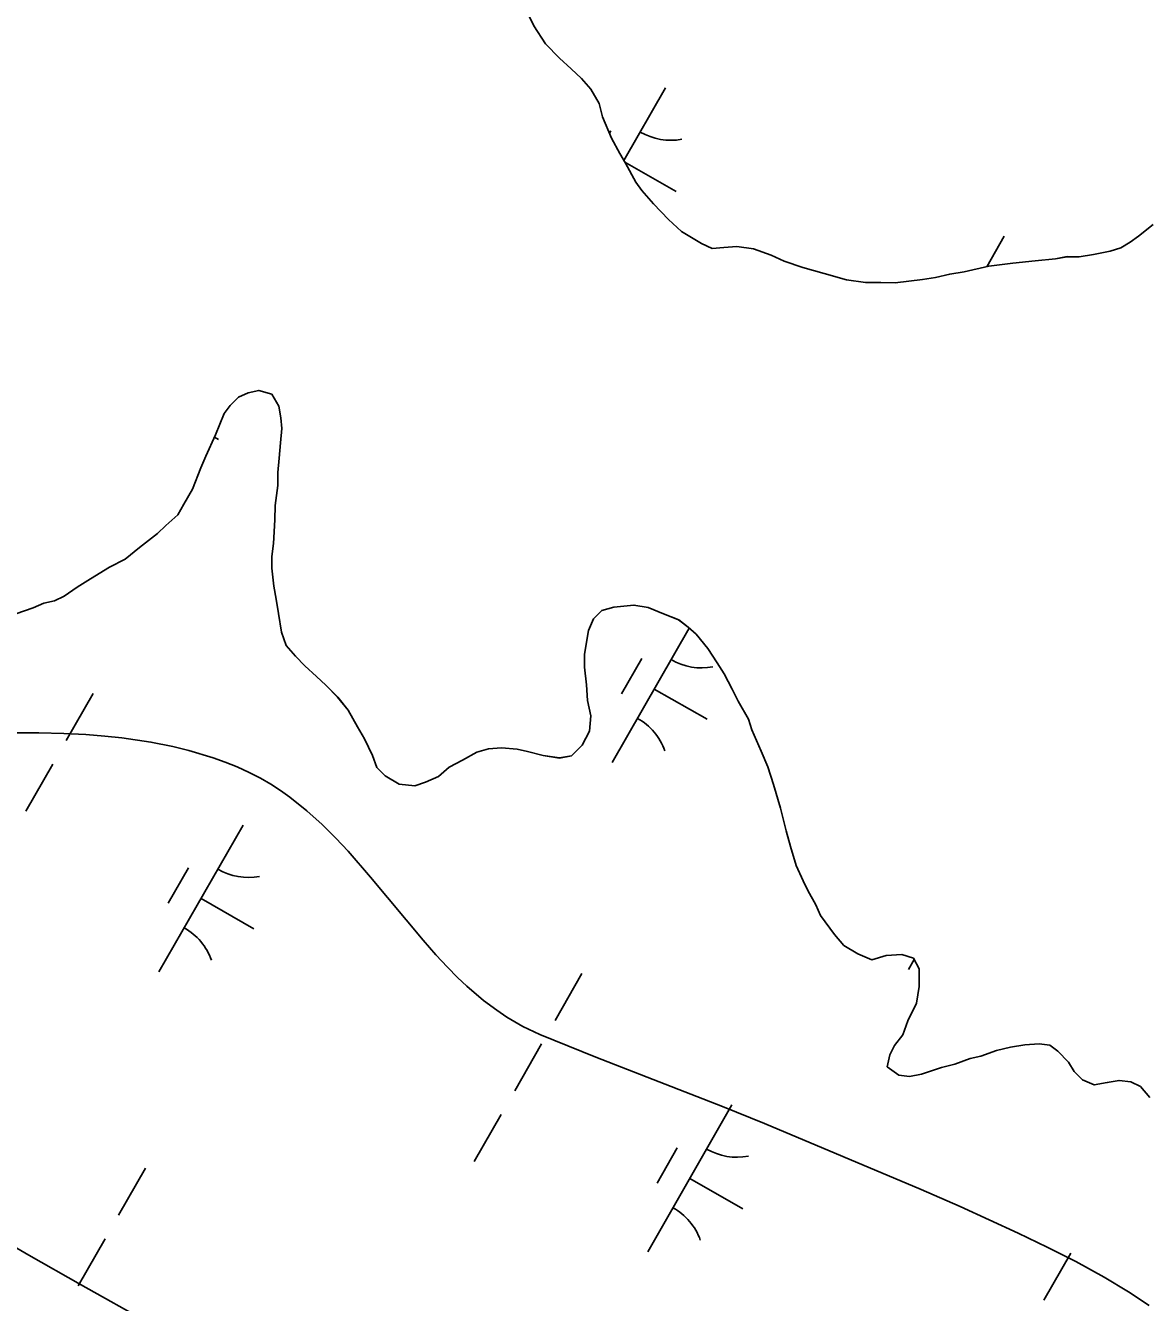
# Model space of a CAD drawing. Extents: x 3930721 to 3950824, y 220441 to 242861.
# Drawn here: x 3946077.5 to 3946409.4, y 232969.6 to 233346.8 of the extents above; entities that cross this region are included whole.
import ezdxf

# ---------------------------------------------------------------- set-up
doc = ezdxf.new("R2010")
doc.units = 0
for name, color, linetype in [('V-GRID-MAJR', 7, 'Continuous'), ('V-SITE-VEGE', 7, 'Continuous'), ('V-TOPO-SHOR', 7, 'Continuous'), ('V-WETL-SWMP', 7, 'Continuous')]:
    doc.layers.add(name, color=color, linetype=linetype)

msp = doc.modelspace()

# ---------------------------------------------------------------- linework, layer by layer
at = {"layer": 'V-GRID-MAJR'}
msp.add_spline([(3946094.66, 229416.34), (3946078.33, 230314.51), (3945968.14, 236374.43), (3945944.62, 237667.83)], degree=3, dxfattribs=at)
at = {"layer": 'V-SITE-VEGE'}
for points in [[(3946072.94, 233137.81), (3946081.38, 233137.82), (3946088.78, 233137.66), (3946095.26, 233137.35), (3946100.92, 233136.91), (3946105.87, 233136.39), (3946114.49, 233135.11), (3946120.93, 233133.81), (3946125.73, 233132.61), (3946132.89, 233130.44), (3946136.45, 233129.16), (3946139.98, 233127.76), (3946143.52, 233126.16), (3946146.83, 233124.45), (3946149.91, 233122.64), (3946152.8, 233120.77), (3946155.52, 233118.84), (3946160.56, 233114.83), (3946165.05, 233110.78), (3946169.09, 233106.77), (3946172.76, 233102.85), (3946179.39, 233095.24), (3946194.88, 233076.58), (3946198.66, 233072.29), (3946202.04, 233068.66), (3946205.08, 233065.6), (3946207.79, 233063.03), (3946212.73, 233058.79), (3946216.61, 233055.88), (3946219.63, 233053.85), (3946224.35, 233051.1), (3946229.34, 233048.74), (3946245.86, 233042.05), (3946283.34, 233027.49), (3946295.72, 233022.4), (3946341.99, 233002.93), (3946353.5, 232997.9), (3946370.66, 232990.06), (3946379.17, 232985.95), (3946387.64, 232981.69), (3946396.05, 232977.09), (3946403.2, 232972.74), (3946409.32, 232968.7)], [(3946114.07, 232963.47), (3946093.66, 232974.87), (3946078.43, 232983.55), (3946055.61, 232996.82)]]:
    msp.add_lwpolyline(points, dxfattribs=at)
at = {"layer": 'V-TOPO-SHOR'}
for points in [[(3946225.51, 233350.95), (3946227.55, 233346.73), (3946230.98, 233341.43), (3946235.12, 233337.18), (3946238.58, 233333.99), (3946241.69, 233331.15), (3946244.45, 233327.96), (3946246.84, 233323.73), (3946247.84, 233319.87), (3946250.55, 233313.54), (3946252.94, 233308.96), (3946254.65, 233306.14), (3946257.73, 233300.5)], [(3946257.73, 233300.5), (3946259.44, 233298.02), (3946262.89, 233294.13), (3946267.38, 233289.52), (3946271.18, 233285.98), (3946277.08, 233282.4), (3946280.21, 233280.96), (3946283.71, 233281.26), (3946287.56, 233281.56), (3946292.45, 233280.79), (3946297.68, 233278.98), (3946301.5, 233277.17), (3946307.07, 233275.35), (3946313.35, 233273.52), (3946319.97, 233271.68), (3946325.56, 233270.91), (3946330.1, 233270.85), (3946334.3, 233270.79), (3946342.36, 233271.73), (3946346.22, 233272.38), (3946350.43, 233273.38), (3946354.64, 233274.02), (3946362, 233275.67), (3946369.02, 233276.63), (3946375.67, 233277.24), (3946381.63, 233277.86), (3946385.13, 233278.52), (3946388.63, 233278.47), (3946392.84, 233279.11), (3946397.75, 233280.1), (3946400.91, 233281.1), (3946403.73, 233282.82), (3946406.21, 233284.53), (3946410.45, 233287.98)], [(3946151.98, 233214.78), (3946152.39, 233218.98), (3946152.8, 233223.52), (3946153.2, 233227.71), (3946152.89, 233230.86), (3946152.24, 233234.37), (3946150.19, 233237.9), (3946146.35, 233239), (3946143.2, 233238.34), (3946140.38, 233236.98), (3946137.9, 233234.56), (3946136.12, 233232.14), (3946133.59, 233225.87), (3946130.7, 233219.61), (3946129.26, 233216.14), (3946126.73, 233209.87), (3946124.22, 233205.36), (3946122.43, 233202.23), (3946118.89, 233199.13), (3946116.41, 233196.71), (3946111.1, 233192.59), (3946106.86, 233189.14), (3946102.28, 233186.75), (3946096.64, 233183.33), (3946092.76, 233180.93), (3946088.87, 233178.18), (3946086.05, 233176.82), (3946082.9, 233176.16), (3946079.73, 233174.81), (3946072, 233172.11)], [(3946385.48, 233040.61), (3946382.37, 233043.8), (3946379.95, 233045.58), (3946376.8, 233045.97), (3946372.6, 233045.67), (3946368.39, 233045.03), (3946364.18, 233044.04), (3946359.61, 233042.35), (3946356.45, 233041.69), (3946351.88, 233040), (3946348.02, 233039), (3946342.05, 233036.98), (3946338.54, 233036.33), (3946335.4, 233036.72), (3946331.93, 233039.22), (3946332.68, 233042.7), (3946334.11, 233045.48), (3946336.6, 233048.6), (3946338.06, 233052.78), (3946340.58, 233057.99), (3946341.34, 233062.88), (3946341.41, 233068.13), (3946339.7, 233071.3), (3946336.22, 233072.4), (3946331.67, 233072.11), (3946327.45, 233070.76), (3946323.27, 233072.57), (3946319.11, 233075.07), (3946316.35, 233078.26), (3946312.23, 233083.91), (3946310.88, 233087.08), (3946308.48, 233091.31), (3946307.12, 233094.12), (3946305.08, 233098.7), (3946303.41, 233104.32), (3946302.07, 233108.88), (3946300.41, 233115.55), (3946298.4, 233122.58), (3946296.72, 233127.85), (3946294.68, 233132.42), (3946291.97, 233138.76), (3946290.96, 233141.92), (3946287.88, 233147.21), (3946286.18, 233150.73), (3946283.79, 233155.31), (3946281.73, 233158.49), (3946278.99, 233162.72), (3946275.55, 233166.96), (3946273.13, 233169.1), (3946270.35, 233171.23), (3946265.83, 233173.04), (3946261.31, 233174.85), (3946257.12, 233175.61), (3946251.16, 233174.98), (3946247.65, 233173.98), (3946245.17, 233171.56), (3946243.73, 233168.09), (3946242.58, 233161.1), (3946242.53, 233157.26), (3946243.16, 233152), (3946243.45, 233147.45), (3946244.44, 233142.89), (3946244.03, 233138.34), (3946241.88, 233134.17), (3946238.69, 233131.07), (3946235.18, 233130.42), (3946230.29, 233131.18), (3946225.76, 233132.29), (3946222.62, 233133.03), (3946218.08, 233133.44), (3946214.22, 233133.14), (3946210.71, 233132.14), (3946206.48, 233129.74), (3946202.6, 233127.7), (3946199.42, 233124.94), (3946195.55, 233123.24), (3946192.39, 233122.23), (3946187.85, 233122.65), (3946183.68, 233125.15), (3946181.26, 233127.63), (3946179.91, 233131.15), (3946177.53, 233136.08), (3946175.48, 233139.6), (3946172.74, 233144.54), (3946169.65, 233148.43), (3946166.19, 233151.97), (3946163.43, 233154.46), (3946159.97, 233157.65), (3946157.21, 233160.49), (3946154.45, 233163.67), (3946153.1, 233167.54), (3946152.13, 233173.15), (3946151.48, 233177.36), (3946150.84, 233181.21), (3946150.21, 233186.47), (3946150.25, 233189.97), (3946150.65, 233193.81), (3946151.1, 233200.8), (3946151.15, 233205), (3946151.93, 233210.94), (3946151.98, 233214.78)], [(3946409.48, 233030.14), (3946406.72, 233033.33), (3946403.94, 233034.76), (3946400.45, 233035.16), (3946396.94, 233034.51), (3946393.09, 233033.86), (3946389.6, 233035.3), (3946387.19, 233037.78), (3946385.48, 233040.61)]]:
    msp.add_lwpolyline(points, dxfattribs=at)
at = {"layer": 'V-WETL-SWMP'}
for p, q in [((3946227.55, 233346.73), (3946225.51, 233350.95)), ((3946230.98, 233341.43), (3946227.55, 233346.73)), ((3946235.12, 233337.18), (3946230.98, 233341.43)), ((3946238.58, 233333.99), (3946235.12, 233337.18)), ((3946241.69, 233331.15), (3946238.58, 233333.99)), ((3946244.45, 233327.96), (3946241.69, 233331.15)), ((3946246.84, 233323.73), (3946244.45, 233327.96)), ((3946266.45, 233328.36), (3946254.17, 233306.92)), ((3946247.84, 233319.87), (3946246.84, 233323.73)), ((3946250.55, 233313.54), (3946247.84, 233319.87)), ((3946250.31, 233315.7), (3946249.92, 233315.02)), ((3946252.94, 233308.96), (3946250.55, 233313.54)), ((3946254.65, 233306.14), (3946252.94, 233308.96)), ((3946254.49, 233306.39), (3946269.64, 233297.72)), ((3946257.73, 233300.5), (3946254.65, 233306.14)), ((3946259.44, 233298.02), (3946257.73, 233300.5)), ((3946262.89, 233294.13), (3946259.44, 233298.02)), ((3946267.38, 233289.52), (3946262.89, 233294.13)), ((3946271.18, 233285.97), (3946267.38, 233289.52)), ((3946410.45, 233287.98), (3946406.21, 233284.53)), ((3946277.08, 233282.4), (3946271.18, 233285.97)), ((3946366.52, 233284.53), (3946361.37, 233275.53)), ((3946406.21, 233284.53), (3946403.73, 233282.82)), ((3946280.21, 233280.96), (3946277.08, 233282.4)), ((3946283.71, 233281.26), (3946280.21, 233280.96)), ((3946287.56, 233281.56), (3946283.71, 233281.26)), ((3946292.45, 233280.79), (3946287.56, 233281.56)), ((3946297.68, 233278.98), (3946292.45, 233280.79)), ((3946397.75, 233280.1), (3946392.84, 233279.11)), ((3946400.91, 233281.1), (3946397.75, 233280.1)), ((3946403.73, 233282.82), (3946400.91, 233281.1)), ((3946301.5, 233277.18), (3946297.68, 233278.98)), ((3946307.07, 233275.35), (3946301.5, 233277.18)), ((3946369.02, 233276.63), (3946362, 233275.67)), ((3946375.67, 233277.24), (3946369.02, 233276.63)), ((3946381.63, 233277.86), (3946375.67, 233277.24)), ((3946385.13, 233278.51), (3946381.63, 233277.86)), ((3946388.63, 233278.47), (3946385.13, 233278.51)), ((3946392.84, 233279.11), (3946388.63, 233278.47)), ((3946313.35, 233273.52), (3946307.07, 233275.35)), ((3946319.97, 233271.68), (3946313.35, 233273.52)), ((3946346.22, 233272.38), (3946342.36, 233271.73)), ((3946350.43, 233273.38), (3946346.22, 233272.38)), ((3946354.64, 233274.02), (3946350.43, 233273.38)), ((3946362, 233275.67), (3946354.64, 233274.02)), ((3946325.56, 233270.91), (3946319.97, 233271.68)), ((3946330.1, 233270.85), (3946325.56, 233270.91)), ((3946334.3, 233270.79), (3946330.1, 233270.85)), ((3946342.36, 233271.73), (3946334.3, 233270.79)), ((3946140.38, 233236.98), (3946143.2, 233238.34)), ((3946143.2, 233238.34), (3946146.35, 233239)), ((3946146.35, 233239), (3946150.19, 233237.9)), ((3946136.12, 233232.14), (3946137.9, 233234.56)), ((3946137.9, 233234.56), (3946140.38, 233236.98)), ((3946150.19, 233237.9), (3946152.24, 233234.37)), ((3946152.24, 233234.37), (3946152.89, 233230.86)), ((3946133.59, 233225.87), (3946136.12, 233232.14)), ((3946152.89, 233230.86), (3946153.2, 233227.71)), ((3946153.2, 233227.71), (3946152.8, 233223.52)), ((3946130.7, 233219.61), (3946133.59, 233225.87)), ((3946133.27, 233225.18), (3946134.45, 233224.51)), ((3946152.8, 233223.52), (3946152.39, 233218.98)), ((3946129.26, 233216.14), (3946130.7, 233219.61)), ((3946126.73, 233209.87), (3946129.26, 233216.14)), ((3946152.39, 233218.98), (3946151.98, 233214.78)), ((3946151.98, 233214.78), (3946151.93, 233210.94)), ((3946124.22, 233205.36), (3946126.73, 233209.87)), ((3946151.93, 233210.94), (3946151.15, 233205)), ((3946122.43, 233202.23), (3946124.22, 233205.36)), ((3946151.15, 233205), (3946151.1, 233200.8)), ((3946118.89, 233199.13), (3946122.43, 233202.23)), ((3946151.1, 233200.8), (3946150.65, 233193.81)), ((3946111.1, 233192.58), (3946116.41, 233196.71)), ((3946116.41, 233196.71), (3946118.89, 233199.13)), ((3946150.65, 233193.81), (3946150.25, 233189.97)), ((3946102.28, 233186.75), (3946106.86, 233189.14)), ((3946106.86, 233189.14), (3946111.1, 233192.58)), ((3946150.25, 233189.97), (3946150.21, 233186.47)), ((3946096.64, 233183.33), (3946102.28, 233186.75)), ((3946150.21, 233186.47), (3946150.84, 233181.21)), ((3946092.76, 233180.93), (3946096.64, 233183.33)), ((3946086.05, 233176.82), (3946088.87, 233178.18)), ((3946088.87, 233178.18), (3946092.76, 233180.93)), ((3946150.84, 233181.21), (3946151.48, 233177.36)), ((3946072, 233172.11), (3946079.73, 233174.81)), ((3946079.73, 233174.81), (3946082.9, 233176.16)), ((3946082.9, 233176.16), (3946086.05, 233176.82)), ((3946151.48, 233177.36), (3946152.13, 233173.15)), ((3946245.17, 233171.56), (3946247.65, 233173.98)), ((3946247.65, 233173.98), (3946251.16, 233174.98)), ((3946251.16, 233174.98), (3946257.12, 233175.61)), ((3946257.12, 233175.61), (3946261.31, 233174.85)), ((3946261.31, 233174.85), (3946265.83, 233173.04)), ((3946152.13, 233173.15), (3946153.1, 233167.54)), ((3946243.73, 233168.08), (3946245.17, 233171.56)), ((3946265.83, 233173.04), (3946270.36, 233171.23)), ((3946270.36, 233171.23), (3946273.13, 233169.1)), ((3946153.1, 233167.54), (3946154.45, 233163.67)), ((3946242.58, 233161.1), (3946243.73, 233168.08)), ((3946273.48, 233168.78), (3946250.75, 233129.09)), ((3946273.13, 233169.1), (3946275.55, 233166.96)), ((3946275.55, 233166.96), (3946278.99, 233162.72)), ((3946154.45, 233163.67), (3946157.21, 233160.49)), ((3946278.99, 233162.72), (3946281.73, 233158.49)), ((3946157.21, 233160.49), (3946159.97, 233157.65)), ((3946242.53, 233157.26), (3946242.58, 233161.1)), ((3946259.46, 233159.83), (3946253.5, 233149.41)), ((3946159.97, 233157.65), (3946163.43, 233154.46)), ((3946243.16, 233152), (3946242.53, 233157.26)), ((3946281.73, 233158.49), (3946283.79, 233155.31)), ((3946283.79, 233155.31), (3946286.18, 233150.73)), ((3946163.43, 233154.46), (3946166.19, 233151.97)), ((3946166.19, 233151.97), (3946169.64, 233148.43)), ((3946243.45, 233147.45), (3946243.16, 233152)), ((3946097.46, 233149.43), (3946089.51, 233135.54)), ((3946169.64, 233148.43), (3946172.74, 233144.54)), ((3946263.17, 233150.79), (3946278.79, 233141.84)), ((3946286.18, 233150.73), (3946287.88, 233147.21)), ((3946172.74, 233144.54), (3946175.48, 233139.6)), ((3946244.44, 233142.89), (3946243.45, 233147.45)), ((3946287.88, 233147.21), (3946290.96, 233141.92)), ((3946244.03, 233138.34), (3946244.44, 233142.89)), ((3946290.96, 233141.92), (3946291.97, 233138.76)), ((3946175.48, 233139.6), (3946177.53, 233136.08)), ((3946241.88, 233134.17), (3946244.03, 233138.34)), ((3946291.97, 233138.76), (3946294.68, 233132.42)), ((3946177.53, 233136.08), (3946179.91, 233131.15)), ((3946210.71, 233132.14), (3946214.22, 233133.14)), ((3946214.22, 233133.14), (3946218.08, 233133.44)), ((3946218.08, 233133.44), (3946222.62, 233133.03)), ((3946222.62, 233133.03), (3946225.76, 233132.29)), ((3946238.69, 233131.07), (3946241.88, 233134.17)), ((3946179.91, 233131.15), (3946181.26, 233127.63)), ((3946202.61, 233127.7), (3946206.48, 233129.74)), ((3946206.48, 233129.74), (3946210.71, 233132.14)), ((3946225.76, 233132.29), (3946230.29, 233131.18)), ((3946230.29, 233131.18), (3946235.18, 233130.41)), ((3946235.18, 233130.41), (3946238.69, 233131.07)), ((3946294.68, 233132.42), (3946296.72, 233127.85)), ((3946085.54, 233128.6), (3946077.58, 233114.72)), ((3946181.26, 233127.63), (3946183.68, 233125.15)), ((3946183.68, 233125.15), (3946187.85, 233122.65)), ((3946195.55, 233123.24), (3946199.42, 233124.94)), ((3946199.42, 233124.94), (3946202.61, 233127.7)), ((3946296.72, 233127.85), (3946298.4, 233122.58)), ((3946187.85, 233122.65), (3946192.39, 233122.23)), ((3946192.39, 233122.23), (3946195.55, 233123.24)), ((3946298.4, 233122.58), (3946300.41, 233115.55)), ((3946300.41, 233115.55), (3946302.07, 233108.88)), ((3946141.73, 233110.59), (3946116.88, 233067.2)), ((3946302.07, 233108.88), (3946303.41, 233104.32)), ((3946303.41, 233104.32), (3946305.08, 233098.7)), ((3946305.08, 233098.7), (3946307.12, 233094.12)), ((3946125.59, 233097.94), (3946119.63, 233087.52)), ((3946307.12, 233094.12), (3946308.48, 233091.31)), ((3946308.48, 233091.31), (3946310.87, 233087.08)), ((3946129.31, 233088.89), (3946144.93, 233079.95)), ((3946310.87, 233087.08), (3946312.23, 233083.91)), ((3946312.23, 233083.91), (3946316.35, 233078.26)), ((3946316.35, 233078.26), (3946319.11, 233075.07)), ((3946319.11, 233075.07), (3946323.28, 233072.57)), ((3946323.28, 233072.57), (3946327.45, 233070.76)), ((3946327.45, 233070.76), (3946331.67, 233072.11)), ((3946331.67, 233072.11), (3946336.22, 233072.4)), ((3946336.22, 233072.4), (3946339.7, 233071.3)), ((3946339.92, 233070.9), (3946338.23, 233067.95)), ((3946339.7, 233071.3), (3946341.41, 233068.13)), ((3946241.8, 233066.76), (3946233.85, 233052.88)), ((3946341.41, 233068.13), (3946341.34, 233062.88)), ((3946341.34, 233062.88), (3946340.58, 233057.99)), ((3946340.58, 233057.99), (3946338.06, 233052.78)), ((3946338.06, 233052.78), (3946336.6, 233048.6)), ((3946229.88, 233045.94), (3946221.93, 233032.05)), ((3946336.6, 233048.6), (3946334.11, 233045.49)), ((3946368.39, 233045.03), (3946372.6, 233045.67)), ((3946372.6, 233045.67), (3946376.8, 233045.97)), ((3946376.8, 233045.97), (3946379.95, 233045.58)), ((3946332.68, 233042.7), (3946331.93, 233039.22)), ((3946334.11, 233045.49), (3946332.68, 233042.7)), ((3946356.45, 233041.69), (3946359.61, 233042.35)), ((3946359.61, 233042.35), (3946364.18, 233044.04)), ((3946364.18, 233044.04), (3946368.39, 233045.03)), ((3946379.95, 233045.58), (3946382.37, 233043.8)), ((3946382.37, 233043.8), (3946385.48, 233040.61)), ((3946331.93, 233039.22), (3946335.4, 233036.72)), ((3946342.05, 233036.98), (3946348.02, 233039)), ((3946348.02, 233039), (3946351.88, 233040)), ((3946351.88, 233040), (3946356.45, 233041.69)), ((3946385.48, 233040.61), (3946387.19, 233037.78)), ((3946335.4, 233036.72), (3946338.54, 233036.33)), ((3946338.54, 233036.33), (3946342.05, 233036.98)), ((3946387.19, 233037.78), (3946389.6, 233035.3)), ((3946389.6, 233035.3), (3946393.08, 233033.86)), ((3946393.08, 233033.86), (3946396.94, 233034.51)), ((3946396.94, 233034.51), (3946400.45, 233035.16)), ((3946400.45, 233035.16), (3946403.94, 233034.76)), ((3946403.94, 233034.76), (3946406.72, 233033.33)), ((3946406.72, 233033.33), (3946409.48, 233030.14)), ((3946286.07, 233027.92), (3946261.22, 232984.53)), ((3946217.95, 233025.11), (3946210, 233011.23)), ((3946269.93, 233015.27), (3946263.97, 233004.86)), ((3946112.91, 233009.21), (3946104.96, 232995.33)), ((3946273.65, 233006.23), (3946289.27, 232997.28)), ((3946100.98, 232988.39), (3946093.03, 232974.5)), ((3946386.15, 232984.1), (3946378.19, 232970.21))]:
    msp.add_line(p, q, dxfattribs=at)
for centre, start, end in [((3946267.96, 233330.51), 239.4279, 280.9715), ((3946277.11, 233174.64), 239.4279, 280.9715), ((3946249.65, 233126.7), 19.4279, 60.9715), ((3946143.24, 233112.75), 239.4279, 280.9715), ((3946115.78, 233064.81), 19.4279, 60.9715), ((3946287.58, 233030.08), 239.4279, 280.9715), ((3946260.13, 232982.14), 19.4279, 60.9715)]:
    msp.add_arc(centre, 17.62, start, end, dxfattribs=at)

doc.saveas('drawing.dxf')
